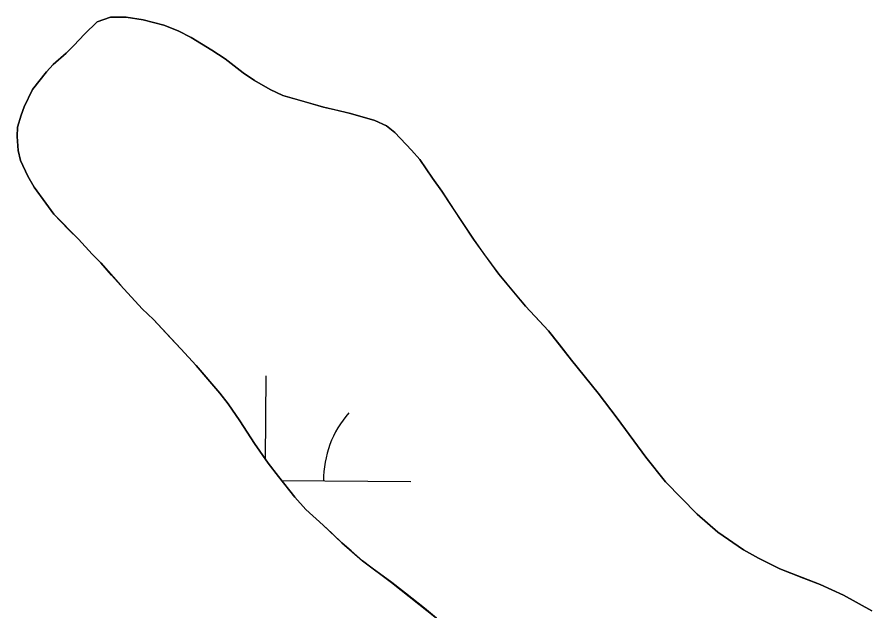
# Model space of a CAD drawing. Extents: x 3172231 to 3210228, y 940198 to 965780.
# Drawn here: x 3202977.5 to 3203271.8, y 950282.7 to 950487.1 of the extents above; entities that cross this region are included whole.
import ezdxf

# ---------------------------------------------------------------- set-up
doc = ezdxf.new("R2010")
doc.units = 0
for name, color, linetype in [('V-SITE-VEGE', 7, 'Continuous'), ('V-TOPO-SHOR', 7, 'Continuous'), ('V-WETL-SWMP', 7, 'Continuous')]:
    doc.layers.add(name, color=color, linetype=linetype)

msp = doc.modelspace()

# ---------------------------------------------------------------- linework, layer by layer
at = {"layer": 'V-SITE-VEGE'}
for p, q in [((3203009.67, 950487.08), (3203005.101, 950485.415)), ((3203015.075, 950487.054), (3203009.67, 950487.08)), ((3203020.981, 950486.179), (3203015.075, 950487.054)), ((3203028.063, 950484.285), (3203020.981, 950486.179)), ((3203005.101, 950485.415), (3203000.688, 950481.217)), ((3203032.952, 950482.403), (3203028.063, 950484.285)), ((3203000.688, 950481.217), (3202997.122, 950477.35)), ((3203037.5, 950480.015), (3203032.952, 950482.403)), ((3202997.122, 950477.35), (3202994.406, 950474.659)), ((3203044.572, 950475.757), (3203037.5, 950480.015)), ((3202994.406, 950474.659), (3202989.995, 950470.799)), ((3203049.117, 950472.691), (3203044.572, 950475.757)), ((3203055.341, 950467.934), (3203049.117, 950472.691)), ((3202989.995, 950470.799), (3202987.617, 950468.278)), ((3202987.617, 950468.278), (3202982.86, 950462.222)), ((3203059.211, 950465.212), (3203055.341, 950467.934)), ((3203064.6, 950462.144), (3203059.211, 950465.212)), ((3202982.86, 950462.222), (3202979.956, 950456.158)), ((3203068.978, 950460.094), (3203064.6, 950462.144)), ((3203082.978, 950456.137), (3203068.978, 950460.094)), ((3202979.956, 950456.158), (3202978.928, 950453.29)), ((3203092.256, 950453.895), (3203082.978, 950456.137)), ((3203100.687, 950451.488), (3203092.256, 950453.895)), ((3202978.928, 950453.29), (3202977.725, 950449.244)), ((3203104.732, 950449.608), (3203100.687, 950451.488)), ((3202977.725, 950449.244), (3202977.539, 950446.036)), ((3203107.591, 950447.398), (3203104.732, 950449.608)), ((3202977.539, 950446.036), (3202977.852, 950441.138)), ((3203113.303, 950441.289), (3203107.591, 950447.398)), ((3202977.852, 950441.138), (3202978.68, 950437.754)), ((3203116.158, 950438.068), (3203113.303, 950441.289)), ((3202978.68, 950437.754), (3202981.187, 950432.337)), ((3203120.516, 950431.627), (3203116.158, 950438.068)), ((3202981.187, 950432.337), (3202983.361, 950428.612)), ((3203123.703, 950427.219), (3203120.516, 950431.627)), ((3202983.361, 950428.612), (3202987.388, 950423.017)), ((3203134.594, 950410.612), (3203123.703, 950427.219)), ((3202987.388, 950423.017), (3202990.239, 950419.287)), ((3202990.239, 950419.287), (3202998.64, 950410.631)), ((3202998.64, 950410.631), (3203003.342, 950405.539)), ((3203143.316, 950398.576), (3203134.594, 950410.612)), ((3203003.342, 950405.539), (3203006.367, 950402.484)), ((3203006.367, 950402.484), (3203013.082, 950394.851)), ((3203152.549, 950387.552), (3203143.316, 950398.576)), ((3203013.082, 950394.851), (3203020.639, 950386.706)), ((3203020.639, 950386.706), (3203024.508, 950382.97)), ((3203160.444, 950379.067), (3203152.549, 950387.552)), ((3203024.508, 950382.97), (3203033.914, 950372.958)), ((3203168.331, 950369.062), (3203160.444, 950379.067)), ((3203033.914, 950372.958), (3203039.12, 950367.186)), ((3203177.561, 950357.7), (3203168.331, 950369.062)), ((3203039.12, 950367.186), (3203047.347, 950357.688)), ((3203047.347, 950357.688), (3203050.198, 950353.958)), ((3203184.104, 950349.053), (3203177.561, 950357.7)), ((3203050.198, 950353.958), (3203054.222, 950348.195)), ((3203054.222, 950348.195), (3203059.25, 950340.4)), ((3203194, 950335.659), (3203184.104, 950349.053)), ((3203059.25, 950340.4), (3203063.944, 950333.622)), ((3203063.944, 950333.622), (3203067.469, 950329.042)), ((3203200.712, 950327.181), (3203194, 950335.659)), ((3203067.469, 950329.042), (3203073.174, 950321.921)), ((3203211.634, 950315.978), (3203200.712, 950327.181)), ((3203073.174, 950321.921), (3203076.867, 950317.68)), ((3203076.867, 950317.68), (3203082.921, 950312.245)), ((3203218.695, 950309.863), (3203211.634, 950315.978)), ((3203082.921, 950312.245), (3203089.307, 950306.131)), ((3203227.614, 950303.737), (3203218.695, 950309.863)), ((3203089.307, 950306.131), (3203096.368, 950300.016)), ((3203232.667, 950300.839), (3203227.614, 950303.737)), ((3203240.08, 950297.255), (3203232.667, 950300.839)), ((3203096.368, 950300.016), (3203106.463, 950292.533)), ((3203253.9, 950291.781), (3203240.08, 950297.255)), ((3203106.463, 950292.533), (3203121.939, 950280.294)), ((3203261.99, 950288.191), (3203253.9, 950291.781)), ((3203271.757, 950282.737), (3203261.99, 950288.191))]:
    msp.add_line(p, q, dxfattribs=at)
at = {"layer": 'V-TOPO-SHOR'}
msp.add_lwpolyline([(3203121.939, 950280.294), (3203117.735, 950283.693), (3203111.173, 950288.793), (3203106.465, 950292.533), (3203099.733, 950297.464), (3203096.368, 950300.016), (3203092.501, 950303.414), (3203089.307, 950306.131), (3203085.946, 950309.359), (3203082.921, 950312.245), (3203076.867, 950317.68), (3203073.174, 950321.921), (3203067.469, 950329.042), (3203063.944, 950333.622), (3203059.25, 950340.4), (3203056.737, 950344.298), (3203054.222, 950348.195), (3203050.198, 950353.958), (3203047.347, 950357.688), (3203042.477, 950363.287), (3203039.12, 950367.188), (3203033.914, 950372.958), (3203030.218, 950376.859), (3203024.508, 950382.97), (3203020.641, 950386.706), (3203015.603, 950392.135), (3203013.082, 950394.851), (3203010.061, 950398.242), (3203006.367, 950402.484), (3203003.342, 950405.539), (3202998.64, 950410.631), (3202995.279, 950414.026), (3202990.239, 950419.287), (3202987.388, 950423.017), (3202983.361, 950428.612), (3202981.187, 950432.337), (3202978.68, 950437.754), (3202977.852, 950441.138), (3202977.539, 950446.036), (3202977.725, 950449.244), (3202978.928, 950453.29), (3202979.956, 950456.158), (3202982.858, 950462.222), (3202987.617, 950468.278), (3202989.995, 950470.799), (3202994.406, 950474.661), (3202997.122, 950477.35), (3203000.688, 950481.217), (3203005.101, 950485.415), (3203009.67, 950487.08), (3203015.075, 950487.054), (3203020.981, 950486.179), (3203028.063, 950484.285), (3203032.952, 950482.403), (3203037.5, 950480.015), (3203044.572, 950475.757), (3203049.117, 950472.693), (3203055.341, 950467.934), (3203059.211, 950465.212), (3203064.6, 950462.144), (3203068.98, 950460.094), (3203076.402, 950458.029), (3203082.978, 950456.137), (3203086.689, 950455.275), (3203092.256, 950453.895), (3203095.799, 950452.864), (3203100.687, 950451.488), (3203104.732, 950449.608), (3203107.591, 950447.398), (3203113.303, 950441.289), (3203116.158, 950438.068), (3203120.516, 950431.627), (3203123.703, 950427.219), (3203128.227, 950420.272), (3203134.594, 950410.612), (3203138.117, 950405.697), (3203143.316, 950398.576), (3203148.856, 950391.963), (3203152.549, 950387.552), (3203157.421, 950382.29), (3203160.444, 950379.067), (3203163.968, 950374.657), (3203168.331, 950369.062), (3203177.561, 950357.7), (3203184.104, 950349.053), (3203194, 950335.659), (3203200.712, 950327.181), (3203211.634, 950315.978), (3203218.695, 950309.863), (3203227.614, 950303.737), (3203232.667, 950300.839), (3203240.08, 950297.255), (3203248.17, 950294.005), (3203253.9, 950291.781), (3203261.99, 950288.193), (3203271.757, 950282.737)], dxfattribs=at)
at = {"layer": 'V-WETL-SWMP'}
for p, q in [((3203005.101, 950485.416), (3203009.67, 950487.081)), ((3203009.67, 950487.081), (3203015.074, 950487.054)), ((3203015.074, 950487.054), (3203020.981, 950486.179)), ((3203020.981, 950486.179), (3203028.064, 950484.285)), ((3203000.688, 950481.216), (3203005.101, 950485.416)), ((3203028.064, 950484.285), (3203032.952, 950482.403)), ((3202997.122, 950477.35), (3203000.688, 950481.216)), ((3203032.952, 950482.403), (3203037.5, 950480.015)), ((3202994.406, 950474.661), (3202997.122, 950477.35)), ((3203037.5, 950480.015), (3203044.572, 950475.757)), ((3202989.995, 950470.799), (3202994.406, 950474.661)), ((3203044.572, 950475.757), (3203049.116, 950472.693)), ((3203049.116, 950472.693), (3203055.341, 950467.933)), ((3202987.618, 950468.278), (3202989.995, 950470.799)), ((3202982.858, 950462.222), (3202987.618, 950468.278)), ((3203055.341, 950467.933), (3203059.211, 950465.211)), ((3203059.211, 950465.211), (3203064.6, 950462.143)), ((3202979.956, 950456.157), (3202982.858, 950462.222)), ((3203064.6, 950462.143), (3203068.981, 950460.094)), ((3203068.981, 950460.094), (3203076.402, 950458.03)), ((3203076.402, 950458.03), (3203082.979, 950456.138)), ((3202978.928, 950453.291), (3202979.956, 950456.157)), ((3203082.979, 950456.138), (3203086.69, 950455.275)), ((3203086.69, 950455.275), (3203092.256, 950453.895)), ((3203092.256, 950453.895), (3203095.798, 950452.864)), ((3202977.725, 950449.244), (3202978.928, 950453.291)), ((3203095.798, 950452.864), (3203100.688, 950451.488)), ((3203100.688, 950451.488), (3203104.732, 950449.609)), ((3202977.54, 950446.036), (3202977.725, 950449.244)), ((3203104.732, 950449.609), (3203107.592, 950447.399)), ((3202977.853, 950441.137), (3202977.54, 950446.036)), ((3203107.592, 950447.399), (3203113.303, 950441.29)), ((3202978.68, 950437.755), (3202977.853, 950441.137)), ((3203113.303, 950441.29), (3203116.158, 950438.067)), ((3202981.186, 950432.338), (3202978.68, 950437.755)), ((3203116.158, 950438.067), (3203120.516, 950431.627)), ((3202983.362, 950428.611), (3202981.186, 950432.338)), ((3203120.516, 950431.627), (3203123.702, 950427.219)), ((3202987.387, 950423.017), (3202983.362, 950428.611)), ((3203123.702, 950427.219), (3203128.227, 950420.272)), ((3202990.239, 950419.287), (3202987.387, 950423.017)), ((3202995.279, 950414.026), (3202990.239, 950419.287)), ((3203128.227, 950420.272), (3203134.595, 950410.612)), ((3202998.639, 950410.631), (3202995.279, 950414.026)), ((3203003.342, 950405.54), (3202998.639, 950410.631)), ((3203134.595, 950410.612), (3203138.117, 950405.697)), ((3203006.367, 950402.484), (3203003.342, 950405.54)), ((3203138.117, 950405.697), (3203143.316, 950398.577)), ((3203010.061, 950398.243), (3203006.367, 950402.484)), ((3203013.083, 950394.85), (3203010.061, 950398.243)), ((3203143.316, 950398.577), (3203148.856, 950391.962)), ((3203015.603, 950392.135), (3203013.083, 950394.85)), ((3203020.642, 950386.705), (3203015.603, 950392.135)), ((3203148.856, 950391.962), (3203152.549, 950387.552)), ((3203024.507, 950382.97), (3203020.642, 950386.705)), ((3203152.549, 950387.552), (3203157.42, 950382.291)), ((3203030.218, 950376.86), (3203024.507, 950382.97)), ((3203157.42, 950382.291), (3203160.444, 950379.067)), ((3203160.444, 950379.067), (3203163.968, 950374.658)), ((3203033.914, 950372.957), (3203030.218, 950376.86)), ((3203163.968, 950374.658), (3203168.33, 950369.062)), ((3203039.12, 950367.188), (3203033.914, 950372.957)), ((3203168.33, 950369.062), (3203177.561, 950357.699)), ((3203042.478, 950363.287), (3203039.12, 950367.188)), ((3203047.347, 950357.688), (3203042.478, 950363.287)), ((3203063.065, 950334.891), (3203063.26, 950363.616)), ((3203050.199, 950353.958), (3203047.347, 950357.688)), ((3203177.561, 950357.699), (3203184.104, 950349.053)), ((3203054.223, 950348.195), (3203050.199, 950353.958)), ((3203056.737, 950344.298), (3203054.223, 950348.195)), ((3203184.104, 950349.053), (3203194, 950335.66)), ((3203059.25, 950340.401), (3203056.737, 950344.298)), ((3203063.944, 950333.621), (3203059.25, 950340.401)), ((3203067.468, 950329.043), (3203063.944, 950333.621)), ((3203194, 950335.66), (3203200.712, 950327.181)), ((3203073.174, 950321.921), (3203067.468, 950329.043)), ((3203068.641, 950327.579), (3203113.014, 950327.277)), ((3203200.712, 950327.181), (3203211.633, 950315.979)), ((3203076.868, 950317.68), (3203073.174, 950321.921)), ((3203082.92, 950312.244), (3203076.868, 950317.68)), ((3203211.633, 950315.979), (3203218.695, 950309.863)), ((3203085.945, 950309.358), (3203082.92, 950312.244)), ((3203218.695, 950309.863), (3203227.615, 950303.737)), ((3203089.307, 950306.132), (3203085.945, 950309.358)), ((3203092.502, 950303.413), (3203089.307, 950306.132)), ((3203227.615, 950303.737), (3203232.667, 950300.84)), ((3203096.369, 950300.016), (3203092.502, 950303.413)), ((3203232.667, 950300.84), (3203240.08, 950297.256)), ((3203099.733, 950297.465), (3203096.369, 950300.016)), ((3203106.464, 950292.533), (3203099.733, 950297.465)), ((3203240.08, 950297.256), (3203248.17, 950294.005)), ((3203111.174, 950288.793), (3203106.464, 950292.533)), ((3203248.17, 950294.005), (3203253.901, 950291.781)), ((3203253.901, 950291.781), (3203261.989, 950288.193)), ((3203117.734, 950283.693), (3203111.174, 950288.793)), ((3203261.989, 950288.193), (3203271.757, 950282.738)), ((3203121.939, 950280.294), (3203117.734, 950283.693))]:
    msp.add_line(p, q, dxfattribs=at)
msp.add_arc((3203118.26, 950327.716), 35.246, 138.83816, 180.38182, dxfattribs=at)

doc.saveas('drawing.dxf')
